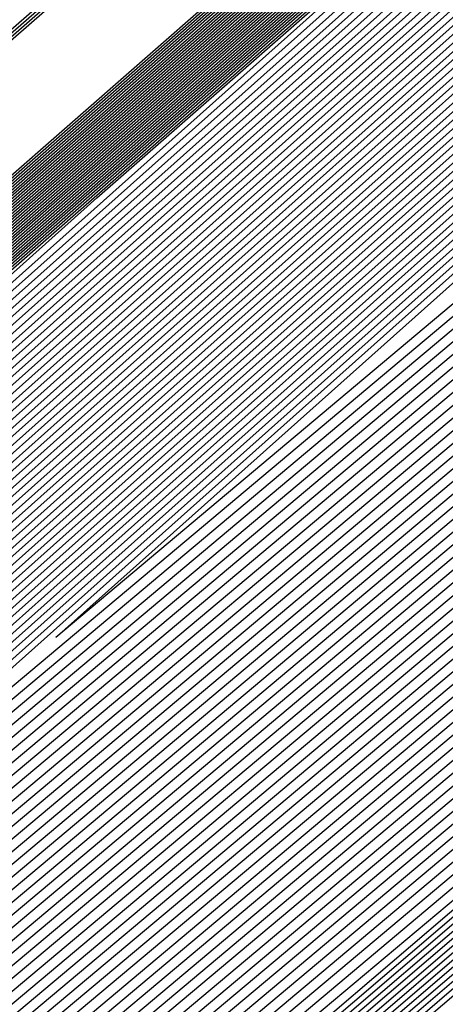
# Model space of a CAD drawing. Extents: x 3249832 to 3255657, y 13789405 to 13793316.
# Tile 753 of 1056: x 3253207.246 to 3253207.387, y 13791256.226 to 13791256.553. Entities that reach past the tile are written whole.
import ezdxf

# ---------------------------------------------------------------- set-up
doc = ezdxf.new("R2010")
doc.units = 0
doc.header["$LTSCALE"] = 100
doc.header["$MEASUREMENT"] = 0
for name, color, linetype in [('GRATIO_03231_CON', 1, 'CONTINUOUS'), ('GRATIO_0323_ICON', 1, 'CONTINUOUS'), ('TARGETS_EAST', 7, 'CONTINUOUS')]:
    doc.layers.add(name, color=color, linetype=linetype)

# ---------------------------------------------------------------- blocks, each defined once
blk = doc.blocks.new('Gratio_032316_contours')
at = {"layer": 'GRATIO_03231_CON', "color": 5, "linetype": 'Continuous', "flags": 128}
for points in [[(3253177.08958, 13791230.22308), (3253185.23257, 13791237.32386), (3253200.48686, 13791250.64779), (3253218.68507, 13791266.54661), (3253234.23556, 13791280.13216), (3253242.93567, 13791287.7318), (3253246.13883, 13791290.53495), (3253246.58745, 13791290.94656), (3253247.00766, 13791291.35773), (3253250.06022, 13791294.10413), (3253258.38961, 13791301.50754), (3253273.32314, 13791314.72115), (3253290.91956, 13791330.22366), (3253305.92046, 13791343.32515)], [(3253176.47441, 13791229.68009), (3253184.82211, 13791236.96232), (3253200.23919, 13791250.42999), (3253218.55428, 13791266.43148), (3253234.18004, 13791280.08287), (3253242.91952, 13791287.71687), (3253246.13725, 13791290.53258), (3253246.58817, 13791290.94576), (3253247.00095, 13791291.34963), (3253249.99942, 13791294.04734), (3253258.18118, 13791301.31953), (3253272.85003, 13791314.29894), (3253290.13456, 13791329.52668), (3253304.86958, 13791342.39595)], [(3253175.24407, 13791228.59412), (3253184.00119, 13791236.23925), (3253199.74387, 13791249.99439), (3253218.2927, 13791266.20121), (3253234.069, 13791279.98429), (3253242.88721, 13791287.687), (3253246.13411, 13791290.52786), (3253246.58959, 13791290.94417), (3253246.98754, 13791291.33342), (3253249.87782, 13791293.93376), (3253257.76432, 13791300.94351), (3253271.9038, 13791313.45451), (3253288.56457, 13791328.13272), (3253302.76783, 13791340.53756)], [(3253196.57706, 13791247.03615), (3253203.47105, 13791253.1938), (3253218.75951, 13791266.60126), (3253234.06971, 13791279.98413), (3253242.88772, 13791287.68662), (3253246.13462, 13791290.52731), (3253246.59031, 13791290.94338), (3253246.98083, 13791291.32532), (3253249.81702, 13791293.87697), (3253257.55589, 13791300.7555), (3253271.43068, 13791313.0323), (3253287.77957, 13791327.43574), (3253301.71695, 13791339.60837)], [(3253196.71057, 13791247.15254), (3253203.58621, 13791253.29381), (3253218.83398, 13791266.66558), (3253234.10345, 13791280.01283), (3253242.89801, 13791287.6948), (3253246.13636, 13791290.52784), (3253246.59102, 13791290.94258), (3253246.97413, 13791291.31721), (3253249.75622, 13791293.82018), (3253257.34746, 13791300.56749), (3253270.95757, 13791312.61009), (3253286.99457, 13791326.73875), (3253300.66608, 13791338.67918)], [(3253196.84408, 13791247.26894), (3253203.70137, 13791253.39382), (3253218.90845, 13791266.7299), (3253234.13718, 13791280.04153), (3253242.9083, 13791287.70297), (3253246.13809, 13791290.52836), (3253246.59174, 13791290.94178), (3253246.96742, 13791291.30911), (3253249.69542, 13791293.76339), (3253257.13903, 13791300.37948), (3253270.48445, 13791312.18788), (3253286.20957, 13791326.04177), (3253299.6152, 13791337.74998)], [(3253197.11109, 13791247.50174), (3253203.93169, 13791253.59384), (3253219.0574, 13791266.85855), (3253234.20465, 13791280.09892), (3253242.92888, 13791287.71932), (3253246.14156, 13791290.52941), (3253246.59316, 13791290.94019), (3253246.95401, 13791291.2929), (3253249.57383, 13791293.64981), (3253256.72217, 13791300.00346), (3253269.53822, 13791311.34346), (3253284.63958, 13791324.64781), (3253297.51345, 13791335.89159)], [(3253197.2446, 13791247.61813), (3253204.04685, 13791253.69384), (3253219.13187, 13791266.92287), (3253234.23839, 13791280.12762), (3253242.93918, 13791287.72749), (3253246.1433, 13791290.52994), (3253246.59388, 13791290.9394), (3253246.9473, 13791291.28479), (3253249.51303, 13791293.59302), (3253256.51374, 13791299.81545), (3253269.06511, 13791310.92125), (3253283.85458, 13791323.95083), (3253296.46257, 13791334.9624)], [(3253197.37811, 13791247.73453), (3253204.16201, 13791253.79385), (3253219.20635, 13791266.98719), (3253234.27212, 13791280.15631), (3253242.94947, 13791287.73567), (3253246.14503, 13791290.53046), (3253246.59459, 13791290.9386), (3253246.9406, 13791291.27669), (3253249.45223, 13791293.53623), (3253256.30531, 13791299.62744), (3253268.59199, 13791310.49904), (3253283.06958, 13791323.25385), (3253295.41169, 13791334.0332)], [(3253197.51162, 13791247.85093), (3253204.27717, 13791253.89386), (3253219.28082, 13791267.05151), (3253234.30586, 13791280.18501), (3253242.95976, 13791287.74384), (3253246.14676, 13791290.53099), (3253246.5953, 13791290.9378), (3253246.93389, 13791291.26859), (3253249.39143, 13791293.47944), (3253256.09688, 13791299.43942), (3253268.11888, 13791310.07683), (3253282.28459, 13791322.55687), (3253294.36082, 13791333.10401)], [(3253197.77863, 13791248.08372), (3253204.50749, 13791254.09388), (3253219.42977, 13791267.18016), (3253234.37333, 13791280.2424), (3253242.98034, 13791287.76019), (3253246.15023, 13791290.53204), (3253246.59673, 13791290.93621), (3253246.92048, 13791291.25238), (3253249.26983, 13791293.36586), (3253255.68002, 13791299.0634), (3253267.17265, 13791309.2324), (3253280.71459, 13791321.16291), (3253292.25906, 13791331.24562), (3253298.86322, 13791336.86351)], [(3253197.91214, 13791248.20012), (3253204.62265, 13791254.19388), (3253219.50424, 13791267.24448), (3253234.40706, 13791280.2711), (3253242.99064, 13791287.76837), (3253246.15197, 13791290.53257), (3253246.59744, 13791290.93542), (3253246.91378, 13791291.24427), (3253249.20903, 13791293.30907), (3253255.47159, 13791298.87539), (3253266.69953, 13791308.81019), (3253279.9296, 13791320.46593), (3253291.20819, 13791330.31643), (3253297.66843, 13791335.81202)], [(3253198.04565, 13791248.31651), (3253204.73781, 13791254.29389), (3253219.57872, 13791267.3088), (3253234.4408, 13791280.2998), (3253243.00093, 13791287.77654), (3253246.1537, 13791290.53309), (3253246.59816, 13791290.93462), (3253246.90707, 13791291.23617), (3253249.14823, 13791293.25228), (3253255.26316, 13791298.68738), (3253266.22642, 13791308.38798), (3253279.1446, 13791319.76895), (3253290.15731, 13791329.38723), (3253296.47364, 13791334.76054)], [(3253198.17916, 13791248.43291), (3253204.85297, 13791254.3939), (3253219.65319, 13791267.37312), (3253234.47453, 13791280.32849), (3253243.01122, 13791287.78471), (3253246.15544, 13791290.53362), (3253246.59887, 13791290.93382), (3253246.90036, 13791291.22806), (3253249.08743, 13791293.19549), (3253255.05473, 13791298.49937), (3253265.7533, 13791307.96577), (3253278.3596, 13791319.07197), (3253289.10643, 13791328.45804), (3253295.27885, 13791333.70905)], [(3253198.44617, 13791248.6657), (3253205.08329, 13791254.59392), (3253219.80214, 13791267.50177), (3253234.542, 13791280.38589), (3253243.0318, 13791287.80106), (3253246.15891, 13791290.53467), (3253246.6003, 13791290.93223), (3253246.88695, 13791291.21186), (3253248.96583, 13791293.08191), (3253254.63787, 13791298.12335), (3253264.80707, 13791307.12135), (3253276.7896, 13791317.678), (3253287.00468, 13791326.59965), (3253292.88927, 13791331.60608), (3253295.95133, 13791334.07094)], [(3253198.57968, 13791248.7821), (3253205.19845, 13791254.69392), (3253219.87661, 13791267.56609), (3253234.57574, 13791280.41459), (3253243.04209, 13791287.80924), (3253246.16064, 13791290.53519), (3253246.60101, 13791290.93144), (3253246.88025, 13791291.20375), (3253248.90503, 13791293.02512), (3253254.42944, 13791297.93534), (3253264.33396, 13791306.69914), (3253276.00461, 13791316.98102), (3253285.9538, 13791325.67045), (3253291.69448, 13791330.55459), (3253294.7416, 13791333.01142)], [(3253198.71319, 13791248.8985), (3253205.31361, 13791254.79393), (3253219.95108, 13791267.63041), (3253234.60947, 13791280.44328), (3253243.05239, 13791287.81741), (3253246.16237, 13791290.53572), (3253246.60172, 13791290.93064), (3253246.87354, 13791291.19565), (3253248.84423, 13791292.96834), (3253254.22101, 13791297.74733), (3253263.86084, 13791306.27693), (3253275.21961, 13791316.28404), (3253284.90293, 13791324.74126), (3253290.49969, 13791329.50311), (3253293.53187, 13791331.9519)], [(3253198.8467, 13791249.0149), (3253205.42877, 13791254.89394), (3253220.02556, 13791267.69473), (3253234.64321, 13791280.47198), (3253243.06268, 13791287.82558), (3253246.16411, 13791290.53624), (3253246.60244, 13791290.92984), (3253246.86684, 13791291.18754), (3253248.78343, 13791292.91155), (3253254.01258, 13791297.55932), (3253263.38773, 13791305.85472), (3253274.43461, 13791315.58706), (3253283.85205, 13791323.81207), (3253289.3049, 13791328.45162), (3253292.32214, 13791330.89237), (3253295.39879, 13791333.38715)], [(3253199.11371, 13791249.24769), (3253205.65909, 13791255.09396), (3253220.17451, 13791267.82338), (3253234.71068, 13791280.52937), (3253243.08326, 13791287.84193), (3253246.16758, 13791290.53729), (3253246.60386, 13791290.92825), (3253246.85342, 13791291.17133), (3253248.66183, 13791292.79797), (3253253.59572, 13791297.1833), (3253262.4415, 13791305.01029), (3253272.86462, 13791314.1931), (3253281.7503, 13791321.95368), (3253286.91532, 13791326.34865), (3253289.90268, 13791328.77333), (3253293.18693, 13791331.45768)], [(3253199.24722, 13791249.36409), (3253205.77425, 13791255.19397), (3253220.24898, 13791267.8877), (3253234.74441, 13791280.55807), (3253243.09355, 13791287.85011), (3253246.16931, 13791290.53782), (3253246.60458, 13791290.92746), (3253246.84672, 13791291.16323), (3253248.60103, 13791292.74118), (3253253.38729, 13791296.99529), (3253261.96839, 13791304.58808), (3253272.07962, 13791313.49612), (3253280.69942, 13791321.02448), (3253285.72053, 13791325.29717), (3253288.69295, 13791327.71381), (3253292.081, 13791330.49295), (3253297.61917, 13791335.1971)], [(3253303.1416, 13791339.19123), (3253289.09421, 13791326.82214), (3253272.51819, 13791312.32081), (3253258.39661, 13791300.02918), (3253250.47107, 13791293.19894), (3253247.51722, 13791290.72093), (3253247.06927, 13791290.39578), (3253246.62672, 13791290.01413), (3253243.55041, 13791287.32671), (3253235.1665, 13791280.07429), (3253220.57213, 13791267.51722), (3253205.94836, 13791254.99434), (3253199.24722, 13791249.36409)], [(3253199.38073, 13791249.48048), (3253205.88941, 13791255.29397), (3253220.32345, 13791267.95202), (3253234.77815, 13791280.58677), (3253243.10385, 13791287.85828), (3253246.17105, 13791290.53834), (3253246.60529, 13791290.92666), (3253246.84001, 13791291.15513), (3253248.54023, 13791292.68439), (3253253.17886, 13791296.80728), (3253261.49527, 13791304.16587), (3253271.29462, 13791312.79914), (3253279.64854, 13791320.09529), (3253284.52574, 13791324.24568), (3253287.48322, 13791326.65429), (3253290.97507, 13791329.52822), (3253296.71525, 13791334.41022)], [(3253302.88908, 13791338.9734), (3253288.90471, 13791326.65981), (3253272.40302, 13791312.22359), (3253258.3447, 13791299.98724), (3253250.45453, 13791293.18786), (3253247.51375, 13791290.72119), (3253247.06773, 13791290.39757), (3253246.62654, 13791290.01686), (3253243.55907, 13791287.33677), (3253235.1989, 13791280.10452), (3253220.64565, 13791267.58263), (3253206.06302, 13791255.09491), (3253199.38073, 13791249.48048)], [(3253199.51424, 13791249.59688), (3253206.00457, 13791255.39398), (3253220.39793, 13791268.01634), (3253234.81188, 13791280.61546), (3253243.11414, 13791287.86646), (3253246.17278, 13791290.53887), (3253246.606, 13791290.92586), (3253246.83331, 13791291.14702), (3253248.47943, 13791292.6276), (3253252.97044, 13791296.61927), (3253261.02215, 13791303.74366), (3253270.50962, 13791312.10216), (3253278.59767, 13791319.16609), (3253283.33095, 13791323.1942), (3253286.27349, 13791325.59476), (3253289.86914, 13791328.56348), (3253295.81132, 13791333.62334)], [(3253302.63656, 13791338.75556), (3253288.71521, 13791326.49747), (3253272.28786, 13791312.12637), (3253258.29278, 13791299.94529), (3253250.43798, 13791293.17679), (3253247.51028, 13791290.72145), (3253247.0662, 13791290.39937), (3253246.62637, 13791290.01959), (3253243.56772, 13791287.34683), (3253235.23129, 13791280.13476), (3253220.71917, 13791267.64805), (3253206.17769, 13791255.19549), (3253199.51423, 13791249.59688)], [(3253199.78125, 13791249.82967), (3253206.23489, 13791255.594), (3253220.54687, 13791268.14499), (3253234.87935, 13791280.67286), (3253243.13472, 13791287.8828), (3253246.17625, 13791290.53992), (3253246.60743, 13791290.92427), (3253246.8199, 13791291.13081), (3253248.35784, 13791292.51402), (3253252.55358, 13791296.24325), (3253260.07593, 13791302.89924), (3253268.93963, 13791310.70819), (3253276.49591, 13791317.3077), (3253280.94137, 13791321.09123), (3253283.85403, 13791323.47572), (3253287.65728, 13791326.63402), (3253294.00347, 13791332.04958)], [(3253302.13153, 13791338.31989), (3253288.33621, 13791326.17281), (3253272.05752, 13791311.93193), (3253258.18895, 13791299.8614), (3253250.4049, 13791293.15464), (3253247.50334, 13791290.72196), (3253247.06314, 13791290.40297), (3253246.62601, 13791290.02505), (3253243.58503, 13791287.36696), (3253235.29608, 13791280.19524), (3253220.86621, 13791267.77889), (3253206.40702, 13791255.39664), (3253199.78125, 13791249.82967)], [(3253199.91476, 13791249.94607), (3253206.35005, 13791255.69401), (3253220.62135, 13791268.20931), (3253234.91309, 13791280.70156), (3253243.14501, 13791287.89098), (3253246.17798, 13791290.54045), (3253246.60814, 13791290.92348), (3253246.81319, 13791291.12271), (3253248.29704, 13791292.45723), (3253252.34515, 13791296.05524), (3253259.60281, 13791302.47703), (3253268.15463, 13791310.01121), (3253275.44504, 13791316.37851), (3253279.74658, 13791320.03974), (3253282.6443, 13791322.4162), (3253286.55135, 13791325.66929), (3253293.09954, 13791331.2627), (3253300.79521, 13791337.86923)], [(3253301.879, 13791338.10206), (3253288.14671, 13791326.01048), (3253271.94236, 13791311.83471), (3253258.13704, 13791299.81946), (3253250.38836, 13791293.14356), (3253247.49986, 13791290.72222), (3253247.0616, 13791290.40476), (3253246.62584, 13791290.02779), (3253243.59369, 13791287.37702), (3253235.32848, 13791280.22547), (3253220.93973, 13791267.8443), (3253206.52168, 13791255.49722), (3253199.91476, 13791249.94607)], [(3253200.04827, 13791250.06247), (3253206.46521, 13791255.79401), (3253220.69582, 13791268.27363), (3253234.94682, 13791280.73025), (3253243.15531, 13791287.89915), (3253246.17972, 13791290.54097), (3253246.60886, 13791290.92268), (3253246.80649, 13791291.1146), (3253248.23624, 13791292.40044), (3253252.13672, 13791295.86723), (3253259.1297, 13791302.05482), (3253267.36963, 13791309.31423), (3253274.39416, 13791315.44932), (3253278.55179, 13791318.98826), (3253281.43456, 13791321.35667), (3253285.44542, 13791324.70455), (3253292.19561, 13791330.47582), (3253300.12972, 13791337.29016)], [(3253301.62648, 13791337.88422), (3253287.95721, 13791325.84815), (3253271.82719, 13791311.73748), (3253258.08512, 13791299.77752), (3253250.37181, 13791293.13248), (3253247.49639, 13791290.72248), (3253247.06007, 13791290.40656), (3253246.62566, 13791290.03052), (3253243.60234, 13791287.38708), (3253235.36087, 13791280.25571), (3253221.01325, 13791267.90972), (3253206.63635, 13791255.59779), (3253200.04827, 13791250.06247)], [(3253200.18178, 13791250.17887), (3253206.58037, 13791255.89402), (3253220.77029, 13791268.33795), (3253234.98056, 13791280.75895), (3253243.1656, 13791287.90733), (3253246.18145, 13791290.5415), (3253246.60957, 13791290.92188), (3253246.79978, 13791291.1065), (3253248.17544, 13791292.34365), (3253251.92829, 13791295.67922), (3253258.65658, 13791301.63261), (3253266.58464, 13791308.61725), (3253273.34328, 13791314.52012), (3253277.357, 13791317.93677), (3253280.22483, 13791320.29715), (3253284.33949, 13791323.73982), (3253291.29169, 13791329.68894), (3253299.46423, 13791336.71108)], [(3253301.37397, 13791337.66638), (3253287.76771, 13791325.68581), (3253271.71202, 13791311.64027), (3253258.03321, 13791299.73557), (3253250.35527, 13791293.12141), (3253247.49292, 13791290.72274), (3253247.05854, 13791290.40836), (3253246.62549, 13791290.03325), (3253243.611, 13791287.39714), (3253235.39327, 13791280.28595), (3253221.08677, 13791267.97514), (3253206.75101, 13791255.69837), (3253200.18178, 13791250.17887)], [(3253200.44879, 13791250.41166), (3253206.81069, 13791256.09404), (3253220.91924, 13791268.4666), (3253235.04803, 13791280.81634), (3253243.18618, 13791287.92368), (3253246.18492, 13791290.54255), (3253246.611, 13791290.92029), (3253246.78637, 13791291.09029), (3253248.05384, 13791292.23007), (3253251.51143, 13791295.3032), (3253257.71035, 13791300.78818), (3253265.01464, 13791307.22329), (3253271.24153, 13791312.66173), (3253274.96742, 13791315.8338), (3253277.80537, 13791318.17811), (3253282.12763, 13791321.81036), (3253289.48383, 13791328.11518), (3253298.13324, 13791335.55292)], [(3253300.86893, 13791337.23071), (3253287.38872, 13791325.36115), (3253271.48169, 13791311.44582), (3253257.92938, 13791299.65169), (3253250.32219, 13791293.09926), (3253247.48598, 13791290.72325), (3253247.05547, 13791290.41195), (3253246.62514, 13791290.03871), (3253243.62831, 13791287.41727), (3253235.45806, 13791280.34643), (3253221.23381, 13791268.10597), (3253206.98034, 13791255.89952), (3253200.44879, 13791250.41166)], [(3253200.5823, 13791250.52806), (3253206.92586, 13791256.19405), (3253220.99372, 13791268.53092), (3253235.08176, 13791280.84504), (3253243.19647, 13791287.93185), (3253246.18666, 13791290.54307), (3253246.61171, 13791290.9195), (3253246.77966, 13791291.08219), (3253247.99304, 13791292.17328), (3253251.303, 13791295.11519), (3253257.23724, 13791300.36597), (3253264.22964, 13791306.52631), (3253270.19065, 13791311.73254), (3253273.77263, 13791314.78231), (3253276.59564, 13791317.11859), (3253281.0217, 13791320.84562), (3253288.57991, 13791327.3283), (3253297.46775, 13791334.97385)], [(3253300.61641, 13791337.01288), (3253287.19922, 13791325.19882), (3253271.36652, 13791311.3486), (3253257.87746, 13791299.60974), (3253250.30564, 13791293.08818), (3253247.4825, 13791290.72351), (3253247.05394, 13791290.41375), (3253246.62496, 13791290.04144), (3253243.63696, 13791287.42733), (3253235.49045, 13791280.37666), (3253221.30733, 13791268.17139), (3253207.09501, 13791256.0001), (3253200.5823, 13791250.52806)], [(3253200.71581, 13791250.64445), (3253207.04102, 13791256.29406), (3253221.06819, 13791268.59524), (3253235.1155, 13791280.87374), (3253243.20676, 13791287.94002), (3253246.18839, 13791290.5436), (3253246.61242, 13791290.9187), (3253246.77296, 13791291.07408), (3253247.93224, 13791292.11649), (3253251.09457, 13791294.92718), (3253256.76412, 13791299.94376), (3253263.44465, 13791305.82933), (3253269.13978, 13791310.80334), (3253272.57784, 13791313.73083), (3253275.38591, 13791316.05906), (3253279.91577, 13791319.88089), (3253287.67598, 13791326.54142), (3253296.80226, 13791334.39477)], [(3253300.36389, 13791336.79504), (3253287.00972, 13791325.03648), (3253271.25136, 13791311.25138), (3253257.82555, 13791299.5678), (3253250.2891, 13791293.07711), (3253247.47903, 13791290.72377), (3253247.05241, 13791290.41554), (3253246.62478, 13791290.04418), (3253243.64562, 13791287.43739), (3253235.52285, 13791280.4069), (3253221.38085, 13791268.2368), (3253207.20967, 13791256.10068), (3253200.71581, 13791250.64445)], [(3253200.84932, 13791250.76085), (3253207.15618, 13791256.39406), (3253221.14266, 13791268.65956), (3253235.14923, 13791280.90243), (3253243.21706, 13791287.9482), (3253246.19012, 13791290.54412), (3253246.61314, 13791290.9179), (3253246.76625, 13791291.06598), (3253247.87144, 13791292.0597), (3253250.88614, 13791294.73917), (3253256.29101, 13791299.52155), (3253262.65965, 13791305.13235), (3253268.0889, 13791309.87415), (3253271.38305, 13791312.67934), (3253274.17618, 13791314.99954), (3253278.80984, 13791318.91616), (3253286.77206, 13791325.75454), (3253296.13677, 13791333.81569)], [(3253300.11137, 13791336.57721), (3253286.82022, 13791324.87415), (3253271.13619, 13791311.15416), (3253257.77363, 13791299.52586), (3253250.27256, 13791293.06603), (3253247.47556, 13791290.72403), (3253247.05088, 13791290.41734), (3253246.62461, 13791290.04691), (3253243.65427, 13791287.44745), (3253235.55525, 13791280.43714), (3253221.45437, 13791268.30222), (3253207.32434, 13791256.20125), (3253200.84931, 13791250.76085)], [(3253201.11633, 13791250.99365), (3253207.3865, 13791256.59408), (3253221.29161, 13791268.78821), (3253235.2167, 13791280.95983), (3253243.23764, 13791287.96455), (3253246.19359, 13791290.54517), (3253246.61456, 13791290.91631), (3253246.75284, 13791291.04977), (3253247.74984, 13791291.94612), (3253250.46928, 13791294.36315), (3253255.34478, 13791298.67713), (3253261.08965, 13791303.73839), (3253265.98715, 13791308.01576), (3253268.99347, 13791310.57637), (3253271.75672, 13791312.8805), (3253276.59798, 13791316.9867), (3253284.9642, 13791324.18078), (3253294.80578, 13791332.65754)], [(3253299.60633, 13791336.14153), (3253286.44122, 13791324.54949), (3253270.90586, 13791310.95971), (3253257.6698, 13791299.44197), (3253250.23947, 13791293.04388), (3253247.46862, 13791290.72454), (3253247.04781, 13791290.42093), (3253246.62426, 13791290.05237), (3253243.67158, 13791287.46757), (3253235.62004, 13791280.49761), (3253221.60141, 13791268.43306), (3253207.55367, 13791256.4024), (3253201.11633, 13791250.99364)], [(3253201.24984, 13791251.11004), (3253207.50166, 13791256.69409), (3253221.36608, 13791268.85253), (3253235.25044, 13791280.98852), (3253243.24793, 13791287.97272), (3253246.19533, 13791290.5457), (3253246.61528, 13791290.91552), (3253246.74613, 13791291.04167), (3253247.68904, 13791291.88933), (3253250.26085, 13791294.17514), (3253254.87166, 13791298.25492), (3253260.30466, 13791303.04141), (3253264.93627, 13791307.08657), (3253267.79868, 13791309.52489), (3253270.54699, 13791311.82097), (3253275.49205, 13791316.02196), (3253284.06028, 13791323.3939), (3253294.14029, 13791332.07846)], [(3253299.35381, 13791335.9237), (3253286.25172, 13791324.38716), (3253270.79069, 13791310.86249), (3253257.61789, 13791299.40003), (3253250.22293, 13791293.0328), (3253247.46514, 13791290.7248), (3253247.04628, 13791290.42273), (3253246.62408, 13791290.0551), (3253243.68024, 13791287.47763), (3253235.65243, 13791280.52785), (3253221.67493, 13791268.49847), (3253207.66834, 13791256.50298), (3253201.24984, 13791251.11004)], [(3253201.38335, 13791251.22644), (3253207.61682, 13791256.7941), (3253221.44056, 13791268.91685), (3253235.28417, 13791281.01722), (3253243.25822, 13791287.9809), (3253246.19706, 13791290.54622), (3253246.61599, 13791290.91472), (3253246.73943, 13791291.03356), (3253247.62824, 13791291.83254), (3253250.05242, 13791293.98713), (3253254.39855, 13791297.83271), (3253259.51966, 13791302.34443), (3253263.88539, 13791306.15737), (3253266.60389, 13791308.4734), (3253269.33726, 13791310.76145), (3253274.38613, 13791315.05723), (3253283.15635, 13791322.60702), (3253293.4748, 13791331.49938)], [(3253299.10129, 13791335.70586), (3253286.06223, 13791324.22482), (3253270.67552, 13791310.76527), (3253257.56597, 13791299.35808), (3253250.20639, 13791293.02173), (3253247.46167, 13791290.72506), (3253247.04475, 13791290.42453), (3253246.62391, 13791290.05783), (3253243.68889, 13791287.4877), (3253235.68483, 13791280.55809), (3253221.74845, 13791268.56389), (3253207.783, 13791256.60355), (3253201.38335, 13791251.22644)], [(3253201.51686, 13791251.34284), (3253207.73198, 13791256.8941), (3253221.51503, 13791268.98117), (3253235.31791, 13791281.04592), (3253243.26852, 13791287.98907), (3253246.1988, 13791290.54675), (3253246.6167, 13791290.91393), (3253246.73272, 13791291.02546), (3253247.56744, 13791291.77576), (3253249.84399, 13791293.79912), (3253253.92543, 13791297.41049), (3253258.73466, 13791301.64744), (3253262.83452, 13791305.22818), (3253265.4091, 13791307.42192), (3253268.12753, 13791309.70193), (3253273.2802, 13791314.0925), (3253282.25242, 13791321.82014), (3253292.80931, 13791330.9203), (3253301.81088, 13791338.63068)], [(3253298.84877, 13791335.48803), (3253285.87273, 13791324.06249), (3253270.56035, 13791310.66805), (3253257.51405, 13791299.31614), (3253250.18984, 13791293.01065), (3253247.4582, 13791290.72532), (3253247.04322, 13791290.42633), (3253246.62373, 13791290.06056), (3253243.69755, 13791287.49776), (3253235.71722, 13791280.58833), (3253221.82197, 13791268.62931), (3253207.89767, 13791256.70413), (3253201.51686, 13791251.34284)], [(3253201.78387, 13791251.57563), (3253207.9623, 13791257.09412), (3253221.66398, 13791269.10982), (3253235.38538, 13791281.10331), (3253243.2891, 13791288.00542), (3253246.20227, 13791290.5478), (3253246.61813, 13791290.91233), (3253246.71931, 13791291.00925), (3253247.44584, 13791291.66218), (3253249.42713, 13791293.4231), (3253252.9792, 13791296.56607), (3253257.16467, 13791300.25348), (3253260.73276, 13791303.36979), (3253263.01952, 13791305.31895), (3253265.70807, 13791307.58288), (3253271.06834, 13791312.16303), (3253280.44457, 13791320.24638), (3253291.47832, 13791329.76215), (3253300.88547, 13791337.82513)], [(3253298.34373, 13791335.05235), (3253285.49373, 13791323.73782), (3253270.33006, 13791310.47357), (3253257.41034, 13791299.23211), (3253250.15702, 13791292.9882), (3253247.45165, 13791290.72536), (3253247.04061, 13791290.42937), (3253246.62378, 13791290.06555), (3253243.71512, 13791287.51757), (3253235.78213, 13791280.64867), (3253221.96904, 13791268.7601), (3253208.127, 13791256.90528), (3253201.78387, 13791251.57563)], [(3253201.91738, 13791251.69203), (3253208.07746, 13791257.19413), (3253221.73845, 13791269.17414), (3253235.41911, 13791281.13201), (3253243.29939, 13791288.01359), (3253246.204, 13791290.54832), (3253246.61884, 13791290.91154), (3253246.71261, 13791291.00114), (3253247.38504, 13791291.60539), (3253249.2187, 13791293.23509), (3253252.50609, 13791296.14386), (3253256.37967, 13791299.5565), (3253259.68189, 13791302.44059), (3253261.82473, 13791304.26746), (3253264.49834, 13791306.52336), (3253269.96241, 13791311.1983), (3253279.54064, 13791319.4595), (3253290.81283, 13791329.18307), (3253300.42277, 13791337.42236)], [(3253298.09121, 13791334.83452), (3253285.30424, 13791323.57548), (3253270.21493, 13791310.37629), (3253257.35856, 13791299.19), (3253250.14077, 13791292.97675), (3253247.44864, 13791290.72505), (3253247.03961, 13791290.4305), (3253246.62406, 13791290.06771), (3253243.72406, 13791287.52727), (3253235.81466, 13791280.67874), (3253222.0426, 13791268.82547), (3253208.24167, 13791257.00585), (3253201.91738, 13791251.69203)], [(3253202.05089, 13791251.80842), (3253208.19262, 13791257.29414), (3253221.81293, 13791269.23846), (3253235.45285, 13791281.16071), (3253243.30968, 13791288.02177), (3253246.20573, 13791290.54885), (3253246.61956, 13791290.91074), (3253246.7059, 13791290.99304), (3253247.32424, 13791291.5486), (3253249.01027, 13791293.04708), (3253252.03297, 13791295.72165), (3253255.59467, 13791298.85952), (3253258.63101, 13791301.5114), (3253260.62994, 13791303.21597), (3253263.28861, 13791305.46384), (3253268.85648, 13791310.23357), (3253278.63672, 13791318.67262), (3253290.14734, 13791328.60399), (3253299.96006, 13791337.01958)], [(3253297.83869, 13791334.61668), (3253285.11475, 13791323.41314), (3253270.09981, 13791310.27902), (3253257.30679, 13791299.14788), (3253250.12455, 13791292.96527), (3253247.44567, 13791290.72468), (3253247.03867, 13791290.43158), (3253246.62439, 13791290.06982), (3253243.73305, 13791287.53693), (3253235.8472, 13791280.70879), (3253222.11616, 13791268.89083), (3253208.35634, 13791257.10642), (3253202.05089, 13791251.80842)], [(3253222.18973, 13791268.9562), (3253208.47101, 13791257.20698), (3253202.18439, 13791251.92482), (3253202.18439, 13791251.92482), (3253208.30778, 13791257.39414), (3253221.8874, 13791269.30278)], [(3253222.33685, 13791269.08692), (3253208.70035, 13791257.40813), (3253202.45141, 13791252.15761), (3253202.45141, 13791252.15761), (3253208.5381, 13791257.59416), (3253222.03635, 13791269.43142)], [(3253222.41042, 13791269.15229), (3253208.81502, 13791257.50869), (3253202.58492, 13791252.27401), (3253202.58492, 13791252.27401), (3253208.65326, 13791257.69417), (3253222.11082, 13791269.49575)], [(3253222.48398, 13791269.21765), (3253208.92969, 13791257.60926), (3253202.71843, 13791252.39041), (3253202.71843, 13791252.39041), (3253208.76842, 13791257.79418), (3253222.18529, 13791269.56007)], [(3253222.55754, 13791269.28301), (3253209.04436, 13791257.70983), (3253202.85194, 13791252.50681), (3253202.85193, 13791252.50681), (3253208.88358, 13791257.89419), (3253222.25977, 13791269.62439)], [(3253222.70467, 13791269.41374), (3253209.2737, 13791257.91097), (3253203.11895, 13791252.7396), (3253203.11895, 13791252.7396), (3253209.1139, 13791258.0942), (3253222.40871, 13791269.75304)], [(3253222.77823, 13791269.4791), (3253209.38837, 13791258.01154), (3253203.25246, 13791252.856), (3253203.25246, 13791252.856), (3253209.22906, 13791258.19421), (3253222.48319, 13791269.81736)], [(3253222.8518, 13791269.54447), (3253209.50304, 13791258.11211), (3253203.38597, 13791252.97239), (3253203.38597, 13791252.97239), (3253209.34422, 13791258.29422), (3253222.55766, 13791269.88168)], [(3253222.92536, 13791269.60983), (3253209.61771, 13791258.21268), (3253203.51947, 13791253.08879), (3253203.51947, 13791253.08879), (3253209.45938, 13791258.39423), (3253222.63214, 13791269.946)], [(3253294.55593, 13791331.78482), (3253282.65133, 13791321.30274), (3253268.6032, 13791309.01445), (3253256.6338, 13791298.60027), (3253249.91373, 13791292.81609), (3253247.40711, 13791290.71997), (3253247.02638, 13791290.44557), (3253246.62867, 13791290.09727), (3253243.8498, 13791287.66252), (3253236.27025, 13791281.09954), (3253223.07249, 13791269.74056), (3253209.84706, 13791258.41382), (3253203.78649, 13791253.32159), (3253203.78649, 13791253.32159), (3253209.68971, 13791258.59423), (3253222.78114, 13791270.07458), (3253235.89161, 13791281.53353), (3253243.79641, 13791288.43297), (3253249.04881, 13791292.99861), (3253256.14655, 13791299.14707), (3253268.13516, 13791309.52901), (3253282.25127, 13791321.73092), (3253294.2793, 13791332.07331)], [(3253294.30341, 13791331.56698), (3253282.46184, 13791321.1404), (3253268.48808, 13791308.91717), (3253256.58203, 13791298.55815), (3253249.89752, 13791292.80461), (3253247.40414, 13791290.71961), (3253247.02543, 13791290.44664), (3253246.629, 13791290.09938), (3253243.85878, 13791287.67218), (3253236.30279, 13791281.1296), (3253223.14605, 13791269.80592), (3253209.96173, 13791258.51439), (3253203.92, 13791253.43798), (3253203.92, 13791253.43798), (3253209.80487, 13791258.69424), (3253222.85565, 13791270.13885), (3253235.92547, 13791281.56208), (3253243.80512, 13791288.43921), (3253249.03601, 13791292.98573), (3253256.09723, 13791299.1022), (3253268.02248, 13791309.42905), (3253282.06389, 13791321.56632), (3253294.02824, 13791331.85395)], [(3253294.05089, 13791331.34915), (3253282.27235, 13791320.97806), (3253268.37296, 13791308.8199), (3253256.53026, 13791298.51602), (3253249.8813, 13791292.79314), (3253247.40117, 13791290.71925), (3253247.02448, 13791290.44772), (3253246.62933, 13791290.10149), (3253243.86776, 13791287.68184), (3253236.33533, 13791281.15966), (3253223.21961, 13791269.87129), (3253210.0764, 13791258.61496), (3253204.05351, 13791253.55438), (3253204.05351, 13791253.55438), (3253209.92004, 13791258.79424), (3253222.93017, 13791270.20313), (3253235.95934, 13791281.59062), (3253243.81382, 13791288.44544), (3253249.02321, 13791292.97286), (3253256.04791, 13791299.05733), (3253267.90979, 13791309.32909), (3253281.87651, 13791321.40172), (3253293.77719, 13791331.63458)], [(3253293.79837, 13791331.13131), (3253282.08285, 13791320.81572), (3253268.25784, 13791308.72262), (3253256.47849, 13791298.4739), (3253249.86508, 13791292.78166), (3253247.39821, 13791290.71889), (3253247.02354, 13791290.4488), (3253246.62966, 13791290.1036), (3253243.87675, 13791287.6915), (3253236.36787, 13791281.18972), (3253223.29318, 13791269.93665), (3253210.19107, 13791258.71553), (3253204.18702, 13791253.67078), (3253204.18701, 13791253.67078), (3253210.0352, 13791258.89424), (3253223.00468, 13791270.26741), (3253235.9932, 13791281.61917), (3253243.82253, 13791288.45167), (3253249.01041, 13791292.95999), (3253255.9986, 13791299.01245), (3253267.79711, 13791309.22914), (3253281.68913, 13791321.23712), (3253293.52613, 13791331.41522)], [(3253281.70387, 13791320.49104), (3253268.02759, 13791308.52807), (3253256.37495, 13791298.38965), (3253249.83265, 13791292.75871), (3253247.39227, 13791290.71816), (3253247.02165, 13791290.45095), (3253246.63032, 13791290.10782), (3253243.89471, 13791287.71083), (3253236.43295, 13791281.24983), (3253223.4403, 13791270.06738), (3253210.42041, 13791258.91666), (3253204.45403, 13791253.90357), (3253204.45403, 13791253.90357), (3253210.2655, 13791259.09429), (3253223.15342, 13791270.39627), (3253236.05998, 13791281.67732), (3253243.49467, 13791288.16911), (3253246.23629, 13791290.55891), (3253246.63094, 13791290.89792), (3253246.97688, 13791291.19282), (3253249.38096, 13791293.27243), (3253255.90221, 13791298.92109), (3253267.57241, 13791309.02875), (3253281.31446, 13791320.90786)], [(3253281.51437, 13791320.3287), (3253267.91246, 13791308.4308), (3253256.32319, 13791298.34753), (3253249.81643, 13791292.74723), (3253247.38931, 13791290.7178), (3253247.0207, 13791290.45203), (3253246.63065, 13791290.10993), (3253243.90369, 13791287.72049), (3253236.4655, 13791281.27989), (3253223.51387, 13791270.13274), (3253210.53508, 13791259.01723), (3253204.58754, 13791254.01997), (3253204.58754, 13791254.01997), (3253210.38066, 13791259.1943), (3253223.22789, 13791270.4606), (3253236.0937, 13791281.70603), (3253243.50493, 13791288.17732), (3253246.23793, 13791290.55953), (3253246.63143, 13791290.89735), (3253246.97568, 13791291.19044), (3253249.36691, 13791293.25849), (3253255.85289, 13791298.87622), (3253267.45972, 13791308.92879), (3253281.12708, 13791320.74326)], [(3253281.32488, 13791320.16636), (3253267.79734, 13791308.33352), (3253256.27142, 13791298.30541), (3253249.80022, 13791292.73576), (3253247.38634, 13791290.71744), (3253247.01976, 13791290.4531), (3253246.63098, 13791290.11204), (3253243.91267, 13791287.73015), (3253236.49804, 13791281.30995), (3253223.58743, 13791270.1981), (3253210.64975, 13791259.1178), (3253204.72105, 13791254.13636), (3253204.72105, 13791254.13637), (3253210.49582, 13791259.2943), (3253223.30236, 13791270.52492), (3253236.12742, 13791281.73474), (3253243.51518, 13791288.18552), (3253246.23956, 13791290.56015), (3253246.63193, 13791290.89678), (3253246.97448, 13791291.18805), (3253249.35287, 13791293.24455), (3253255.80356, 13791298.83135), (3253267.34704, 13791308.82884), (3253280.9397, 13791320.57865)], [(3253281.13539, 13791320.00402), (3253267.68222, 13791308.23625), (3253256.21965, 13791298.26328), (3253249.784, 13791292.72428), (3253247.38337, 13791290.71708), (3253247.01881, 13791290.45418), (3253246.63131, 13791290.11416), (3253243.92165, 13791287.73981), (3253236.53058, 13791281.34001), (3253223.66099, 13791270.26347), (3253210.76442, 13791259.21837), (3253204.85455, 13791254.25276), (3253204.85455, 13791254.25276), (3253210.61098, 13791259.39431), (3253223.37683, 13791270.58925), (3253236.16114, 13791281.76345), (3253243.52543, 13791288.19373), (3253246.2412, 13791290.56077), (3253246.63242, 13791290.89621), (3253246.97329, 13791291.18567), (3253249.33882, 13791293.23061), (3253255.75424, 13791298.78648), (3253267.23435, 13791308.72888), (3253280.75231, 13791320.41405)], [(3253267.45197, 13791308.0417), (3253256.11611, 13791298.17904), (3253249.75157, 13791292.70133), (3253247.37744, 13791290.71635), (3253247.01692, 13791290.45633), (3253246.63197, 13791290.11838), (3253243.93961, 13791287.75913), (3253236.59567, 13791281.40012), (3253223.80812, 13791270.3942), (3253210.99376, 13791259.41951), (3253205.12157, 13791254.48556), (3253205.12157, 13791254.48556), (3253210.84129, 13791259.59433), (3253223.52577, 13791270.7179), (3253236.22858, 13791281.82086), (3253243.54593, 13791288.21014), (3253246.24446, 13791290.562), (3253246.6334, 13791290.89508), (3253246.97089, 13791291.1809), (3253249.31072, 13791293.20273), (3253255.65559, 13791298.69674), (3253267.00898, 13791308.52897)], [(3253267.33685, 13791307.94442), (3253256.06434, 13791298.13691), (3253249.73535, 13791292.68985), (3253247.37447, 13791290.71599), (3253247.01598, 13791290.45741), (3253246.6323, 13791290.12049), (3253243.9486, 13791287.76879), (3253236.62821, 13791281.43018), (3253223.88168, 13791270.45956), (3253211.10843, 13791259.52008), (3253205.25508, 13791254.60195), (3253205.25508, 13791254.60195), (3253210.95645, 13791259.69434), (3253223.60023, 13791270.78223), (3253236.2623, 13791281.84957), (3253243.55619, 13791288.21834), (3253246.2461, 13791290.56262), (3253246.63389, 13791290.89451), (3253246.96969, 13791291.17852), (3253249.29667, 13791293.18879), (3253255.60626, 13791298.65187), (3253266.8963, 13791308.42902)], [(3253267.22172, 13791307.84715), (3253256.01257, 13791298.09479), (3253249.71913, 13791292.67838), (3253247.37151, 13791290.71563), (3253247.01503, 13791290.45848), (3253246.63263, 13791290.1226), (3253243.95758, 13791287.77846), (3253236.66075, 13791281.46024), (3253223.95525, 13791270.52492), (3253211.2231, 13791259.62065), (3253205.38858, 13791254.71835), (3253205.38859, 13791254.71835), (3253211.07161, 13791259.79435), (3253223.6747, 13791270.84655), (3253236.29602, 13791281.87828), (3253243.56644, 13791288.22655), (3253246.24773, 13791290.56324), (3253246.63439, 13791290.89394), (3253246.9685, 13791291.17613), (3253249.28262, 13791293.17485), (3253255.55694, 13791298.607), (3253266.78361, 13791308.32906)], [(3253267.1066, 13791307.74987), (3253255.96081, 13791298.05266), (3253249.70292, 13791292.6669), (3253247.36854, 13791290.71526), (3253247.01409, 13791290.45956), (3253246.63296, 13791290.12471), (3253243.96656, 13791287.78812), (3253236.69329, 13791281.49029), (3253224.02881, 13791270.59029), (3253211.33777, 13791259.72122), (3253205.52209, 13791254.83475), (3253205.52209, 13791254.83475), (3253211.18677, 13791259.89435), (3253223.74917, 13791270.91088), (3253236.32974, 13791281.90699), (3253243.57669, 13791288.23475), (3253246.24937, 13791290.56386), (3253246.63488, 13791290.89337), (3253246.9673, 13791291.17375), (3253249.26858, 13791293.16091), (3253255.50762, 13791298.56213), (3253266.67093, 13791308.22911)], [(3253266.87636, 13791307.55532), (3253255.85727, 13791297.96842), (3253249.67048, 13791292.64395), (3253247.36261, 13791290.71454), (3253247.01219, 13791290.46171), (3253246.63362, 13791290.12893), (3253243.98452, 13791287.80744), (3253236.75838, 13791281.55041), (3253224.17594, 13791270.72101), (3253211.56711, 13791259.92236), (3253205.78911, 13791255.06754), (3253205.78911, 13791255.06754), (3253211.41709, 13791260.09437), (3253223.89811, 13791271.03953), (3253236.39717, 13791281.9644), (3253243.59719, 13791288.25117), (3253246.25263, 13791290.56509), (3253246.63586, 13791290.89224), (3253246.96491, 13791291.16898), (3253249.24048, 13791293.13303), (3253255.40897, 13791298.4724), (3253266.44556, 13791308.0292)], [(3253266.76123, 13791307.45805), (3253255.8055, 13791297.92629), (3253249.65427, 13791292.63247), (3253247.35964, 13791290.71418), (3253247.01125, 13791290.46279), (3253246.63395, 13791290.13104), (3253243.9935, 13791287.8171), (3253236.79092, 13791281.58047), (3253224.2495, 13791270.78638), (3253211.68179, 13791260.02293), (3253205.92262, 13791255.18394), (3253205.92262, 13791255.18394), (3253211.53225, 13791260.19438), (3253223.97258, 13791271.10386), (3253236.43089, 13791281.99311), (3253243.60744, 13791288.25937), (3253246.25427, 13791290.56571), (3253246.63635, 13791290.89167), (3253246.96371, 13791291.1666), (3253249.22643, 13791293.11909), (3253255.35964, 13791298.42753), (3253266.33287, 13791307.92924)], [(3253266.64611, 13791307.36077), (3253255.75373, 13791297.88417), (3253249.63805, 13791292.621), (3253247.35667, 13791290.71382), (3253247.0103, 13791290.46387), (3253246.63428, 13791290.13316), (3253244.00248, 13791287.82676), (3253236.82346, 13791281.61053), (3253224.32306, 13791270.85174), (3253211.79646, 13791260.1235), (3253206.05613, 13791255.30034), (3253206.05613, 13791255.30033), (3253211.64741, 13791260.29439), (3253224.04705, 13791271.16818), (3253236.46461, 13791282.02182), (3253243.6177, 13791288.26758), (3253246.2559, 13791290.56633), (3253246.63684, 13791290.8911), (3253246.96251, 13791291.16422), (3253249.21238, 13791293.10515), (3253255.31032, 13791298.38266), (3253266.22019, 13791307.82929)], [(3253266.53099, 13791307.2635), (3253255.70196, 13791297.84205), (3253249.62183, 13791292.60952), (3253247.35371, 13791290.71345), (3253247.00936, 13791290.46494), (3253246.63461, 13791290.13527), (3253244.01147, 13791287.83642), (3253236.856, 13791281.64058), (3253224.39663, 13791270.9171), (3253211.91113, 13791260.22407), (3253206.18963, 13791255.41673), (3253206.18963, 13791255.41673), (3253211.76257, 13791260.3944), (3253224.12152, 13791271.23251), (3253236.49833, 13791282.05053), (3253243.62795, 13791288.27578), (3253246.25754, 13791290.56695), (3253246.63734, 13791290.89054), (3253246.96131, 13791291.16183), (3253249.19833, 13791293.09121), (3253255.26099, 13791298.33779), (3253266.1075, 13791307.72933)], [(3253266.30074, 13791307.06895), (3253255.59843, 13791297.7578), (3253249.5894, 13791292.58657), (3253247.34778, 13791290.71273), (3253247.00747, 13791290.4671), (3253246.63526, 13791290.13949), (3253244.02943, 13791287.85574), (3253236.92109, 13791281.7007), (3253224.54375, 13791271.04783), (3253212.14047, 13791260.42521), (3253206.45665, 13791255.64953), (3253206.45665, 13791255.64953), (3253211.99289, 13791260.59441), (3253224.27046, 13791271.36115), (3253236.56577, 13791282.10794), (3253243.64845, 13791288.29219), (3253246.2608, 13791290.56818), (3253246.63832, 13791290.8894), (3253246.95892, 13791291.15707), (3253249.17024, 13791293.06333), (3253255.16235, 13791298.24805), (3253265.88213, 13791307.52942)], [(3253266.18562, 13791306.97167), (3253255.54666, 13791297.71567), (3253249.57318, 13791292.57509), (3253247.34481, 13791290.71237), (3253247.00652, 13791290.46817), (3253246.63559, 13791290.1416), (3253244.03841, 13791287.86541), (3253236.95363, 13791281.73076), (3253224.61732, 13791271.1132), (3253212.25514, 13791260.52577), (3253206.59016, 13791255.76592), (3253206.59016, 13791255.76592), (3253212.10805, 13791260.69442), (3253224.34492, 13791271.42548), (3253236.59949, 13791282.13665), (3253243.6587, 13791288.3004), (3253246.26244, 13791290.5688), (3253246.63881, 13791290.88883), (3253246.95772, 13791291.15468), (3253249.15619, 13791293.04939), (3253255.11302, 13791298.20318), (3253265.76944, 13791307.42947)], [(3253266.07049, 13791306.8744), (3253255.49489, 13791297.67355), (3253249.55697, 13791292.56362), (3253247.34184, 13791290.712), (3253247.00558, 13791290.46925), (3253246.63592, 13791290.14371), (3253244.04739, 13791287.87507), (3253236.98617, 13791281.76081), (3253224.69088, 13791271.17856), (3253212.36981, 13791260.62634), (3253206.72366, 13791255.88232), (3253206.72367, 13791255.88232), (3253212.22321, 13791260.79443), (3253224.41939, 13791271.4898), (3253236.63321, 13791282.16536), (3253243.66895, 13791288.30861), (3253246.26407, 13791290.56942), (3253246.6393, 13791290.88827), (3253246.95652, 13791291.1523), (3253249.14214, 13791293.03545), (3253255.0637, 13791298.15831), (3253265.65676, 13791307.32951)], [(3253265.95537, 13791306.77712), (3253255.44312, 13791297.63143), (3253249.54075, 13791292.55214), (3253247.33888, 13791290.71164), (3253247.00463, 13791290.47032), (3253246.63625, 13791290.14582), (3253244.05637, 13791287.88473), (3253237.01871, 13791281.79087), (3253224.76444, 13791271.24392), (3253212.48448, 13791260.72691), (3253206.85717, 13791255.99872), (3253206.85717, 13791255.99872), (3253212.33837, 13791260.89444), (3253224.49386, 13791271.55413), (3253236.66693, 13791282.19407), (3253243.67921, 13791288.31681), (3253246.26571, 13791290.57004), (3253246.6398, 13791290.8877), (3253246.95533, 13791291.14992), (3253249.12809, 13791293.02151), (3253255.01437, 13791298.11344), (3253265.54407, 13791307.22956)], [(3253265.72512, 13791306.58257), (3253255.33958, 13791297.54718), (3253249.50832, 13791292.52919), (3253247.33294, 13791290.71092), (3253247.00274, 13791290.47248), (3253246.63691, 13791290.15005), (3253244.07433, 13791287.90405), (3253237.0838, 13791281.85099), (3253224.91157, 13791271.37465), (3253212.71382, 13791260.92805), (3253207.12419, 13791256.23151), (3253207.12419, 13791256.23151), (3253212.56869, 13791261.09446), (3253224.6428, 13791271.68278), (3253236.73437, 13791282.25148), (3253243.69971, 13791288.33322), (3253246.26897, 13791290.57127), (3253246.64078, 13791290.88656), (3253246.95293, 13791291.14515), (3253249.1, 13791292.99362), (3253254.91572, 13791298.02371), (3253265.3187, 13791307.02965)], [(3253265.61, 13791306.4853), (3253255.28781, 13791297.50506), (3253249.4921, 13791292.51771), (3253247.32998, 13791290.71056), (3253247.0018, 13791290.47355), (3253246.63724, 13791290.15216), (3253244.08331, 13791287.91371), (3253237.11634, 13791281.88104), (3253224.98513, 13791271.44001), (3253212.82849, 13791261.02862), (3253207.2577, 13791256.34791), (3253207.2577, 13791256.34791), (3253212.68385, 13791261.19447), (3253224.71727, 13791271.7471), (3253236.76809, 13791282.28019), (3253243.70996, 13791288.34143), (3253246.27061, 13791290.57189), (3253246.64127, 13791290.88599), (3253246.95174, 13791291.14277), (3253249.08595, 13791292.97968), (3253254.8664, 13791297.97884), (3253265.20602, 13791306.92969)]]:
    blk.add_lwpolyline(points, dxfattribs=at)
at = {"layer": 'GRATIO_0323_ICON', "color": 7, "linetype": 'Continuous', "flags": 128}
for points in [[(3253175.85924, 13791229.13711), (3253184.41165, 13791236.60078), (3253199.99153, 13791250.21219), (3253218.42349, 13791266.31635), (3253234.12452, 13791280.03358), (3253242.90336, 13791287.70193), (3253246.13568, 13791290.53022), (3253246.58888, 13791290.94497), (3253246.99424, 13791291.34152), (3253249.93862, 13791293.99055), (3253257.97275, 13791301.13152), (3253272.37691, 13791313.87673), (3253289.34956, 13791328.8297), (3253303.81871, 13791341.46676)], [(3253196.97758, 13791247.38534), (3253203.81653, 13791253.49383), (3253218.98293, 13791266.79423), (3253234.17092, 13791280.07022), (3253242.91859, 13791287.71115), (3253246.13983, 13791290.52889), (3253246.59245, 13791290.94099), (3253246.96072, 13791291.301), (3253249.63462, 13791293.7066), (3253256.9306, 13791300.19147), (3253270.01134, 13791311.76567), (3253285.42458, 13791325.34479), (3253298.56432, 13791336.82079)], [(3253197.64512, 13791247.96732), (3253204.39233, 13791253.99387), (3253219.3553, 13791267.11584), (3253234.33959, 13791280.21371), (3253242.97005, 13791287.75202), (3253246.1485, 13791290.53152), (3253246.59602, 13791290.93701), (3253246.92719, 13791291.26048), (3253249.33063, 13791293.42265), (3253255.88845, 13791299.25141), (3253267.64576, 13791309.65462), (3253281.49959, 13791321.85989), (3253293.30994, 13791332.17482)], [(3253198.31266, 13791248.54931), (3253204.96813, 13791254.49391), (3253219.72766, 13791267.43745), (3253234.50827, 13791280.35719), (3253243.02151, 13791287.79289), (3253246.15717, 13791290.53414), (3253246.59958, 13791290.93303), (3253246.89366, 13791291.21996), (3253249.02663, 13791293.1387), (3253254.8463, 13791298.31136), (3253265.28019, 13791307.54356), (3253277.5746, 13791318.37498), (3253288.05556, 13791327.52884), (3253294.08406, 13791332.65756)], [(3253198.9802, 13791249.13129), (3253205.54393, 13791254.99395), (3253220.10003, 13791267.75905), (3253234.67694, 13791280.50068), (3253243.07297, 13791287.83376), (3253246.16584, 13791290.53677), (3253246.60315, 13791290.92905), (3253246.86013, 13791291.17944), (3253248.72263, 13791292.85476), (3253253.80415, 13791297.37131), (3253262.91461, 13791305.43251), (3253273.64961, 13791314.89008), (3253282.80117, 13791322.88287), (3253288.11011, 13791327.40014), (3253291.11241, 13791329.83285), (3253294.29286, 13791332.42241)], [(3253199.64774, 13791249.71328), (3253206.11974, 13791255.49399), (3253220.4724, 13791268.08067), (3253234.84562, 13791280.64416), (3253243.12443, 13791287.87463), (3253246.17452, 13791290.53939), (3253246.60672, 13791290.92507), (3253246.8266, 13791291.13892), (3253248.41864, 13791292.57081), (3253252.76201, 13791296.43126), (3253260.54904, 13791303.32145), (3253269.72463, 13791311.40518), (3253277.54679, 13791318.2369), (3253282.13616, 13791322.14271), (3253285.06376, 13791324.53524), (3253288.76321, 13791327.59875), (3253294.90739, 13791332.83646)], [(3253302.38404, 13791338.53773), (3253288.52571, 13791326.33514), (3253272.17269, 13791312.02915), (3253258.24087, 13791299.90335), (3253250.42144, 13791293.16571), (3253247.50681, 13791290.7217), (3253247.06467, 13791290.40117), (3253246.62619, 13791290.02232), (3253243.57638, 13791287.3569), (3253235.26369, 13791280.165), (3253220.79269, 13791267.71347), (3253206.29235, 13791255.29606), (3253199.64775, 13791249.71328)], [(3253200.31528, 13791250.29526), (3253206.69554, 13791255.99403), (3253220.84477, 13791268.40227), (3253235.01429, 13791280.78765), (3253243.17589, 13791287.9155), (3253246.18319, 13791290.54202), (3253246.61028, 13791290.92109), (3253246.79307, 13791291.0984), (3253248.11464, 13791292.28686), (3253251.71986, 13791295.49121), (3253258.18347, 13791301.21039), (3253265.79964, 13791307.92027), (3253272.29241, 13791313.59093), (3253276.16221, 13791316.88528), (3253279.0151, 13791319.23763), (3253283.23356, 13791322.77509), (3253290.38776, 13791328.90206), (3253298.79874, 13791336.132)], [(3253301.12145, 13791337.44855), (3253287.57822, 13791325.52348), (3253271.59685, 13791311.54304), (3253257.98129, 13791299.69363), (3253250.33873, 13791293.11033), (3253247.48945, 13791290.723), (3253247.05701, 13791290.41015), (3253246.62531, 13791290.03598), (3253243.61965, 13791287.4072), (3253235.42566, 13791280.31619), (3253221.16029, 13791268.04055), (3253206.86568, 13791255.79895), (3253200.31528, 13791250.29526)], [(3253200.98282, 13791250.87725), (3253207.27134, 13791256.49407), (3253221.21714, 13791268.72389), (3253235.18297, 13791280.93113), (3253243.22735, 13791287.95637), (3253246.19186, 13791290.54465), (3253246.61385, 13791290.91711), (3253246.75955, 13791291.05787), (3253247.81064, 13791292.00291), (3253250.67771, 13791294.55116), (3253255.81789, 13791299.09934), (3253261.87465, 13791304.43537), (3253267.03802, 13791308.94496), (3253270.18826, 13791311.62786), (3253272.96645, 13791313.94002), (3253277.70391, 13791317.95143), (3253285.86813, 13791324.96766), (3253295.47128, 13791333.23661)], [(3253299.85885, 13791336.35937), (3253286.63072, 13791324.71182), (3253271.02102, 13791311.05694), (3253257.72172, 13791299.48391), (3253250.25601, 13791293.05496), (3253247.47209, 13791290.72429), (3253247.04935, 13791290.41914), (3253246.62443, 13791290.04964), (3253243.66293, 13791287.45751), (3253235.58764, 13791280.46738), (3253221.52789, 13791268.36764), (3253207.439, 13791256.30182), (3253200.98282, 13791250.87725)], [(3253201.65036, 13791251.45923), (3253207.84714, 13791256.99411), (3253221.5895, 13791269.04549), (3253235.35164, 13791281.07462), (3253243.27881, 13791287.99724), (3253246.20053, 13791290.54727), (3253246.61742, 13791290.91313), (3253246.72602, 13791291.01735), (3253247.50664, 13791291.71897), (3253249.63556, 13791293.61111), (3253253.45232, 13791296.98828), (3253257.94966, 13791300.95046), (3253261.78364, 13791304.29898), (3253264.21431, 13791306.37043), (3253266.9178, 13791308.64241), (3253272.17427, 13791313.12777), (3253281.3485, 13791321.03326), (3253292.14381, 13791330.34122), (3253301.34818, 13791338.22791)], [(3253298.59625, 13791335.27019), (3253285.68323, 13791323.90016), (3253270.44519, 13791310.57083), (3253257.46214, 13791299.2742), (3253250.1733, 13791292.99958), (3253247.45473, 13791290.72558), (3253247.04168, 13791290.42812), (3253246.62355, 13791290.0633), (3253243.7062, 13791287.50782), (3253235.74962, 13791280.61857), (3253221.89549, 13791268.69472), (3253208.01233, 13791256.80471), (3253201.65036, 13791251.45923)], [(3253222.26329, 13791269.02156), (3253208.58568, 13791257.30755), (3253202.3179, 13791252.04122), (3253202.3179, 13791252.04122), (3253208.42294, 13791257.49415), (3253221.96187, 13791269.36711)], [(3253222.63111, 13791269.34838), (3253209.15903, 13791257.8104), (3253202.98544, 13791252.6232), (3253202.98544, 13791252.6232), (3253208.99874, 13791257.99419), (3253222.33424, 13791269.68871)], [(3253294.80845, 13791332.00265), (3253282.84083, 13791321.46507), (3253268.71833, 13791309.11172), (3253256.68557, 13791298.6424), (3253249.92995, 13791292.82756), (3253247.41007, 13791290.72034), (3253247.02732, 13791290.44449), (3253246.62834, 13791290.09516), (3253243.84082, 13791287.65286), (3253236.2377, 13791281.06949), (3253222.99892, 13791269.67519), (3253209.73238, 13791258.31325), (3253203.65298, 13791253.20519), (3253203.65298, 13791253.20519), (3253209.57454, 13791258.49423), (3253222.70663, 13791270.0103), (3253235.85774, 13791281.50498), (3253243.7877, 13791288.42674), (3253249.0616, 13791293.01148), (3253256.19586, 13791299.19195), (3253268.24784, 13791309.62896), (3253282.43865, 13791321.89552), (3253294.53035, 13791332.29267)], [(3253281.89336, 13791320.65338), (3253268.14271, 13791308.62535), (3253256.42672, 13791298.43178), (3253249.84887, 13791292.77018), (3253247.39524, 13791290.71852), (3253247.02259, 13791290.44987), (3253246.62999, 13791290.10571), (3253243.88573, 13791287.70117), (3253236.40041, 13791281.21978), (3253223.36674, 13791270.00201), (3253210.30574, 13791258.8161), (3253204.32052, 13791253.78717), (3253204.32052, 13791253.78717), (3253210.15034, 13791258.99428), (3253223.07895, 13791270.33195), (3253236.02626, 13791281.64861), (3253243.48442, 13791288.1609), (3253246.23466, 13791290.5583), (3253246.63045, 13791290.89848), (3253246.97808, 13791291.1952), (3253249.39501, 13791293.28637), (3253255.95153, 13791298.96595), (3253267.68509, 13791309.1287), (3253281.50184, 13791321.07246)], [(3253280.94589, 13791319.84168), (3253267.5671, 13791308.13897), (3253256.16788, 13791298.22116), (3253249.76778, 13791292.7128), (3253247.38041, 13791290.71671), (3253247.01787, 13791290.45526), (3253246.63164, 13791290.11627), (3253243.93063, 13791287.74947), (3253236.56312, 13791281.37006), (3253223.73456, 13791270.32883), (3253210.87909, 13791259.31894), (3253204.98806, 13791254.36916), (3253204.98806, 13791254.36916), (3253210.72614, 13791259.49432), (3253223.4513, 13791270.65358), (3253236.19486, 13791281.79216), (3253243.53568, 13791288.20193), (3253246.24283, 13791290.56139), (3253246.63291, 13791290.89565), (3253246.97209, 13791291.18328), (3253249.32477, 13791293.21667), (3253255.70491, 13791298.74161), (3253267.12167, 13791308.62893), (3253280.56493, 13791320.24945)], [(3253266.99148, 13791307.6526), (3253255.90904, 13791298.01054), (3253249.6867, 13791292.65542), (3253247.36557, 13791290.7149), (3253247.01314, 13791290.46064), (3253246.63329, 13791290.12682), (3253243.97554, 13791287.79778), (3253236.72583, 13791281.52035), (3253224.10237, 13791270.65565), (3253211.45244, 13791259.82179), (3253205.6556, 13791254.95114), (3253205.6556, 13791254.95114), (3253211.30193, 13791259.99436), (3253223.82364, 13791270.9752), (3253236.36345, 13791281.93569), (3253243.58694, 13791288.24296), (3253246.251, 13791290.56448), (3253246.63537, 13791290.89281), (3253246.9661, 13791291.17137), (3253249.25453, 13791293.14697), (3253255.45829, 13791298.51727), (3253266.55824, 13791308.12915)], [(3253266.41586, 13791307.16622), (3253255.65019, 13791297.79992), (3253249.60562, 13791292.59805), (3253247.35074, 13791290.71309), (3253247.00841, 13791290.46602), (3253246.63494, 13791290.13738), (3253244.02045, 13791287.84608), (3253236.88854, 13791281.67064), (3253224.47019, 13791270.98247), (3253212.0258, 13791260.32464), (3253206.32314, 13791255.53313), (3253206.32314, 13791255.53313), (3253211.87773, 13791260.49441), (3253224.19599, 13791271.29683), (3253236.53205, 13791282.07923), (3253243.6382, 13791288.28399), (3253246.25917, 13791290.56757), (3253246.63783, 13791290.88997), (3253246.96012, 13791291.15945), (3253249.18429, 13791293.07727), (3253255.21167, 13791298.29292), (3253265.99481, 13791307.62938)], [(3253265.84025, 13791306.67985), (3253255.39135, 13791297.5893), (3253249.52453, 13791292.54067), (3253247.33591, 13791290.71128), (3253247.00369, 13791290.4714), (3253246.63658, 13791290.14793), (3253244.06535, 13791287.89439), (3253237.05125, 13791281.82093), (3253224.83801, 13791271.30929), (3253212.59915, 13791260.82748), (3253206.99068, 13791256.11511), (3253206.99068, 13791256.11512), (3253212.45353, 13791260.99445), (3253224.56833, 13791271.61845), (3253236.70065, 13791282.22277), (3253243.68946, 13791288.32502), (3253246.26734, 13791290.57065), (3253246.64029, 13791290.88713), (3253246.95413, 13791291.14753), (3253249.11404, 13791293.00756), (3253254.96505, 13791298.06857), (3253265.43139, 13791307.1296)]]:
    blk.add_lwpolyline(points, dxfattribs=at)

msp = doc.modelspace()

# ---------------------------------------------------------------- block references
at = {"layer": 'TARGETS_EAST'}
msp.add_blockref('Gratio_032316_contours', (0, 0), dxfattribs=at)

doc.saveas('drawing.dxf')
